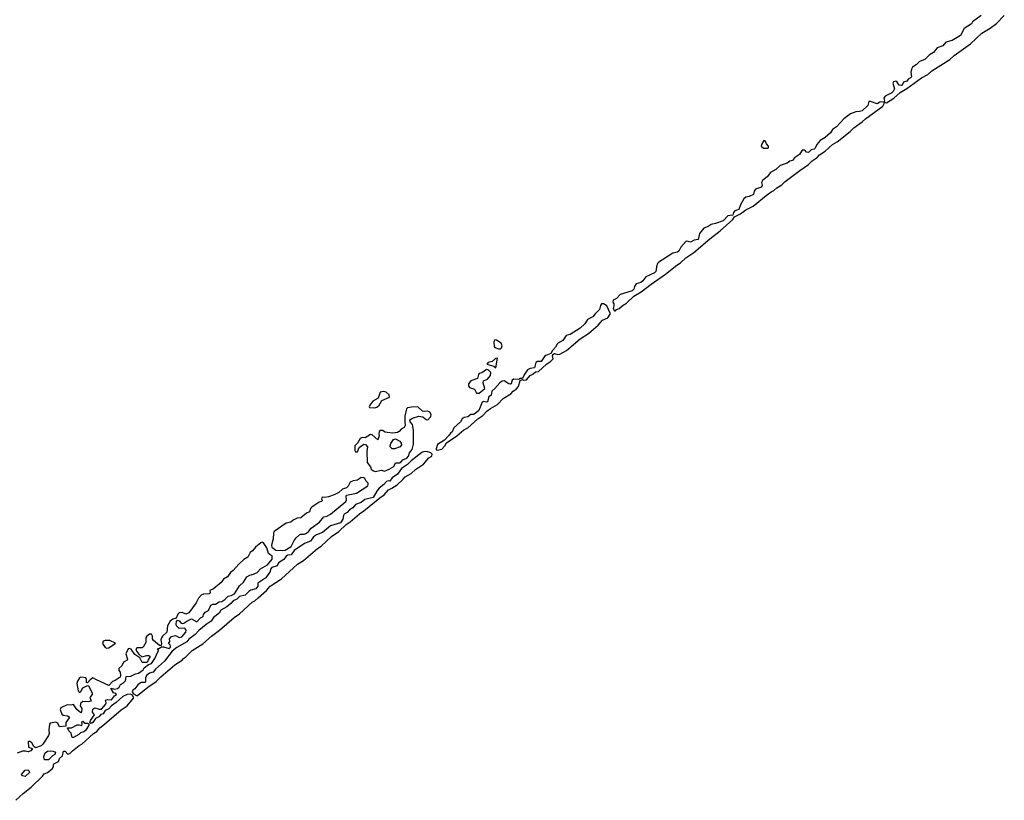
# Model space of a CAD drawing. Extents: x 2219101 to 2444320, y 201258 to 358766.
# Tile 291 of 349: x 2428295 to 2438906, y 240555 to 248969. Entities that reach past the tile are written whole.
import ezdxf

# ---------------------------------------------------------------- set-up
doc = ezdxf.new("R2010")
doc.units = 0

msp = doc.modelspace()

# ---------------------------------------------------------------- linework, layer by layer
at = {"layer": '0CON10XD'}
for points in [[(2438655, 249016), (2438564, 248946), (2438552, 248925), (2438474, 248875), (2438435, 248800), (2438345, 248744), (2438275, 248728), (2438242, 248688), (2438184, 248666), (2438144, 248616), (2438098, 248592), (2438048, 248542), (2437992, 248518), (2437955, 248482), (2437915, 248456), (2437904, 248436), (2437897, 248405), (2437904, 248355), (2437895, 248342), (2437871, 248329), (2437855, 248305), (2437821, 248295), (2437806, 248264), (2437795, 248259), (2437773, 248263), (2437752, 248295), (2437736, 248306), (2437711, 248299), (2437704, 248285), (2437721, 248225), (2437709, 248195), (2437695, 248181), (2437623, 248145), (2437608, 248125), (2437614, 248095), (2437610, 248080), (2437635, 248073)], [(2437635, 248073), (2437715, 248125), (2437785, 248185), (2437855, 248226), (2438015, 248342), (2438080, 248380), (2438125, 248417), (2438320, 248540), (2438365, 248585), (2438541, 248709), (2438665, 248824), (2438753, 248877), (2438821, 248929), (2438906, 249015)], [(2434715, 245831), (2434726, 245844), (2434755, 245857), (2434798, 245892), (2434835, 245912), (2434912, 245988), (2434991, 246035), (2435100, 246120), (2435255, 246227), (2435376, 246325), (2435415, 246348), (2435475, 246404), (2435559, 246461), (2435732, 246608), (2435845, 246695), (2435980, 246815), (2435998, 246845), (2436064, 246875), (2436121, 246919), (2436200, 246960), (2436338, 247075), (2436394, 247115), (2436423, 247127), (2436455, 247158), (2436509, 247191), (2436545, 247225), (2436701, 247345), (2436795, 247409), (2436835, 247448), (2436889, 247485), (2436916, 247514), (2436975, 247553), (2437055, 247625), (2437105, 247654), (2437245, 247765), (2437285, 247805), (2437375, 247867), (2437410, 247900), (2437595, 248039), (2437612, 248065), (2437610, 248080), (2437585, 248084), (2437565, 248081), (2437535, 248061), (2437465, 248089), (2437445, 248087), (2437434, 248045), (2437375, 247988), (2437345, 247978), (2437305, 247977), (2437249, 247955), (2437175, 247901), (2437096, 247815), (2437055, 247784), (2437031, 247749), (2436975, 247698), (2436922, 247668), (2436886, 247624), (2436869, 247585), (2436858, 247575), (2436825, 247567), (2436795, 247537), (2436775, 247543), (2436755, 247562), (2436728, 247562), (2436699, 247515), (2436645, 247480), (2436625, 247452), (2436595, 247444), (2436565, 247424), (2436491, 247399), (2436443, 247355), (2436385, 247323), (2436349, 247275), (2436299, 247235), (2436289, 247215), (2436297, 247185), (2436288, 247165), (2436225, 247143), (2436210, 247120), (2436202, 247085), (2436155, 247062), (2436122, 247058), (2436100, 247040), (2436062, 246975), (2436046, 246925), (2436002, 246908), (2435989, 246891), (2435979, 246861), (2435926, 246854), (2435875, 246802), (2435794, 246774), (2435745, 246763), (2435715, 246739), (2435668, 246722), (2435621, 246665), (2435605, 246599), (2435565, 246594), (2435525, 246571), (2435485, 246581), (2435473, 246577), (2435421, 246519), (2435397, 246473), (2435385, 246464), (2435335, 246453), (2435184, 246356), (2435170, 246340), (2435156, 246305), (2435149, 246255), (2435135, 246239), (2435044, 246196), (2435012, 246155), (2434988, 246135), (2434939, 246121), (2434919, 246095), (2434913, 246065), (2434895, 246047), (2434765, 246008), (2434725, 245963), (2434692, 245945), (2434687, 245925), (2434697, 245905), (2434697, 245885), (2434690, 245855), (2434705, 245831), (2434715, 245831)], [(2436355, 247584), (2436365, 247588), (2436365, 247607), (2436342, 247632), (2436330, 247665), (2436315, 247668), (2436290, 247625), (2436287, 247605), (2436310, 247585), (2436355, 247584)], [(2432795, 244331), (2432845, 244341), (2432876, 244375), (2432893, 244407), (2433005, 244482), (2433083, 244547), (2433125, 244569), (2433232, 244668), (2433287, 244703), (2433331, 244749), (2433370, 244780), (2433445, 244822), (2433507, 244885), (2433587, 244935), (2433612, 244965), (2433644, 244985), (2433670, 245015), (2433690, 245080), (2433715, 245090), (2433725, 245084), (2433755, 245089), (2433795, 245135), (2433825, 245148), (2433855, 245172), (2433885, 245178), (2433972, 245258), (2434016, 245284), (2434044, 245315), (2434038, 245345), (2434041, 245359), (2434058, 245372), (2434095, 245361), (2434115, 245364), (2434187, 245403), (2434335, 245531), (2434425, 245587), (2434478, 245632), (2434528, 245675), (2434575, 245731), (2434633, 245755), (2434660, 245795), (2434659, 245805), (2434623, 245885), (2434585, 245907), (2434564, 245905), (2434553, 245887), (2434544, 245845), (2434495, 245799), (2434473, 245767), (2434414, 245736), (2434385, 245690), (2434334, 245645), (2434227, 245575), (2434183, 245567), (2434149, 245511), (2434090, 245480), (2434069, 245441), (2434037, 245403), (2434018, 245372), (2433965, 245351), (2433950, 245340), (2433915, 245286), (2433875, 245284), (2433857, 245275), (2433843, 245217), (2433795, 245209), (2433766, 245195), (2433730, 245140), (2433715, 245100), (2433685, 245100), (2433675, 245090), (2433615, 245094), (2433602, 245085), (2433591, 245045), (2433585, 245040), (2433565, 245046), (2433515, 245078), (2433495, 245074), (2433468, 245055), (2433416, 244994), (2433383, 244967), (2433377, 244923), (2433350, 244905), (2433335, 244852), (2433325, 244847), (2433295, 244853), (2433278, 244845), (2433244, 244756), (2433205, 244724), (2433185, 244713), (2433155, 244712), (2433125, 244688), (2433085, 244680), (2433065, 244666), (2433045, 244634), (2432975, 244571), (2432955, 244528), (2432937, 244513), (2432917, 244483), (2432872, 244438), (2432799, 244391), (2432783, 244345), (2432784, 244334), (2432795, 244331)], [(2433455, 245420), (2433475, 245422), (2433486, 245434), (2433493, 245455), (2433485, 245482), (2433435, 245516), (2433415, 245519), (2433403, 245497), (2433408, 245445), (2433416, 245436), (2433455, 245420)], [(2433425, 245217), (2433445, 245320), (2433424, 245316), (2433385, 245284), (2433342, 245275), (2433330, 245255), (2433403, 245233), (2433425, 245217)], [(2433245, 244944), (2433308, 244995), (2433291, 245055), (2433294, 245076), (2433337, 245093), (2433367, 245135), (2433371, 245165), (2433345, 245196), (2433325, 245199), (2433276, 245164), (2433246, 245154), (2433239, 245145), (2433227, 245103), (2433155, 245076), (2433133, 245045), (2433132, 245022), (2433143, 245003), (2433197, 244985), (2433218, 244945), (2433245, 244944)], [(2432124, 244786), (2432145, 244792), (2432170, 244815), (2432196, 244864), (2432279, 244901), (2432278, 244925), (2432246, 244955), (2432215, 244963), (2432181, 244955), (2432159, 244891), (2432101, 244859), (2432067, 244815), (2432061, 244795), (2432065, 244789), (2432124, 244786)], [(2432125, 244100), (2432195, 244112), (2432225, 244103), (2432277, 244123), (2432327, 244153), (2432345, 244192), (2432387, 244193), (2432406, 244204), (2432425, 244226), (2432467, 244243), (2432484, 244265), (2432495, 244302), (2432523, 244335), (2432538, 244395), (2432538, 244545), (2432527, 244605), (2432504, 244635), (2432501, 244655), (2432529, 244675), (2432595, 244697), (2432640, 244690), (2432675, 244659), (2432695, 244656), (2432727, 244693), (2432731, 244715), (2432715, 244739), (2432695, 244751), (2432655, 244746), (2432635, 244750), (2432585, 244796), (2432516, 244794), (2432475, 244786), (2432463, 244775), (2432447, 244695), (2432444, 244635), (2432449, 244595), (2432437, 244575), (2432405, 244556), (2432385, 244531), (2432365, 244520), (2432316, 244514), (2432255, 244519), (2432234, 244524), (2432205, 244540), (2432185, 244542), (2432169, 244531), (2432167, 244505), (2432170, 244485), (2432155, 244442), (2432094, 244494), (2432075, 244499), (2432017, 244463), (2431985, 244465), (2431964, 244456), (2431935, 244406), (2431906, 244375), (2431906, 244325), (2431915, 244310), (2431935, 244312), (2431953, 244357), (2432005, 244393), (2432021, 244391), (2432042, 244365), (2432036, 244314), (2432040, 244195), (2432075, 244150), (2432084, 244124), (2432099, 244109), (2432125, 244100)], [(2432335, 244344), (2432310, 244345), (2432289, 244365), (2432286, 244375), (2432295, 244400), (2432324, 244445), (2432345, 244451), (2432390, 244425), (2432406, 244405), (2432411, 244385), (2432396, 244364), (2432335, 244344)], [(2429555, 241684), (2429565, 241686), (2429676, 241774), (2429765, 241834), (2429815, 241885), (2429966, 242014), (2430045, 242065), (2430060, 242085), (2430087, 242103), (2430155, 242171), (2430268, 242242), (2430361, 242325), (2430450, 242390), (2430606, 242525), (2430665, 242566), (2430799, 242691), (2430828, 242705), (2430865, 242738), (2430956, 242815), (2430996, 242865), (2431116, 242944), (2431289, 243101), (2431355, 243141), (2431505, 243269), (2431544, 243295), (2431655, 243400), (2431735, 243454), (2431812, 243528), (2431857, 243555), (2431956, 243644), (2432005, 243675), (2432175, 243814), (2432223, 243847), (2432268, 243902), (2432305, 243918), (2432362, 243955), (2432425, 244012), (2432448, 244042), (2432515, 244076), (2432559, 244121), (2432645, 244180), (2432705, 244245), (2432737, 244265), (2432739, 244285), (2432725, 244299), (2432695, 244311), (2432655, 244316), (2432628, 244305), (2432515, 244215), (2432476, 244174), (2432410, 244130), (2432365, 244071), (2432308, 244032), (2432285, 243996), (2432265, 243998), (2432249, 243991), (2432221, 243959), (2432169, 243921), (2432143, 243887), (2432105, 243819), (2432016, 243796), (2431975, 243765), (2431915, 243745), (2431885, 243709), (2431849, 243685), (2431825, 243656), (2431791, 243639), (2431783, 243625), (2431779, 243585), (2431753, 243545), (2431645, 243512), (2431559, 243441), (2431495, 243418), (2431462, 243395), (2431430, 243350), (2431366, 243324), (2431252, 243248), (2431219, 243201), (2431185, 243197), (2431167, 243185), (2431140, 243150), (2431083, 243115), (2431068, 243082), (2431014, 243066), (2430997, 243045), (2430995, 243022), (2430948, 242952), (2430861, 242895), (2430860, 242865), (2430840, 242835), (2430785, 242819), (2430766, 242805), (2430725, 242767), (2430665, 242753), (2430636, 242724), (2430594, 242706), (2430572, 242675), (2430528, 242642), (2430464, 242606), (2430445, 242573), (2430385, 242525), (2430358, 242485), (2430305, 242451), (2430225, 242385), (2430185, 242342), (2430118, 242292), (2430096, 242265), (2429988, 242202), (2429939, 242161), (2429856, 242055), (2429760, 241970), (2429735, 241936), (2429695, 241924), (2429661, 241899), (2429651, 241875), (2429652, 241838), (2429646, 241824), (2429605, 241824), (2429592, 241818), (2429569, 241801), (2429535, 241756), (2429515, 241742), (2429508, 241725), (2429523, 241703), (2429555, 241684)], [(2431128, 243248), (2431155, 243252), (2431219, 243291), (2431252, 243355), (2431275, 243384), (2431312, 243415), (2431325, 243423), (2431365, 243423), (2431385, 243433), (2431412, 243455), (2431435, 243488), (2431525, 243554), (2431571, 243609), (2431605, 243618), (2431645, 243641), (2431808, 243775), (2431816, 243795), (2431812, 243835), (2431818, 243845), (2431926, 243864), (2432045, 243945), (2432052, 243958), (2432050, 243975), (2432029, 243995), (2432013, 244023), (2432002, 244032), (2431975, 244034), (2431935, 244006), (2431890, 244000), (2431858, 243985), (2431835, 243942), (2431818, 243925), (2431775, 243910), (2431735, 243874), (2431684, 243846), (2431622, 243828), (2431585, 243819), (2431555, 243822), (2431547, 243805), (2431554, 243785), (2431550, 243775), (2431523, 243767), (2431445, 243715), (2431430, 243700), (2431417, 243663), (2431385, 243649), (2431325, 243599), (2431285, 243595), (2431242, 243575), (2431217, 243553), (2431165, 243542), (2431039, 243451), (2431030, 243435), (2431028, 243375), (2431008, 243305), (2431011, 243285), (2431055, 243252), (2431128, 243248)], [(2428252, 240555), (2428331, 240629), (2428419, 240695), (2428541, 240815), (2428558, 240842), (2428595, 240855), (2428644, 240895), (2428655, 240910), (2428662, 240948), (2428713, 240975), (2428723, 241005), (2428756, 241035), (2428767, 241083), (2428785, 241084), (2428814, 241054), (2428835, 241059), (2428865, 241090), (2428935, 241145), (2428965, 241159), (2429092, 241275), (2429127, 241295), (2429158, 241335), (2429208, 241375), (2429390, 241530), (2429455, 241575), (2429520, 241655), (2429521, 241665), (2429509, 241689), (2429489, 241699), (2429455, 241694), (2429408, 241675), (2429335, 241609), (2429284, 241575), (2429255, 241541), (2429217, 241523), (2429195, 241488), (2429171, 241479), (2429147, 241455), (2429112, 241438), (2429085, 241393), (2429065, 241383), (2429057, 241387), (2429052, 241392), (2429057, 241415), (2429102, 241475), (2429080, 241505), (2429082, 241538), (2429105, 241551), (2429153, 241537), (2429175, 241538), (2429221, 241589), (2429226, 241605), (2429221, 241635), (2429245, 241642), (2429285, 241637), (2429315, 241682), (2429340, 241695), (2429330, 241705), (2429305, 241712), (2429280, 241755), (2429280, 241765), (2429315, 241753), (2429350, 241760), (2429366, 241774), (2429380, 241805), (2429415, 241822), (2429436, 241844), (2429442, 241888), (2429494, 241894), (2429542, 241918), (2429575, 241926), (2429625, 241963), (2429637, 241983), (2429682, 242018), (2429715, 242029), (2429753, 242085), (2429787, 242163), (2429790, 242175), (2429780, 242185), (2429785, 242190), (2429795, 242190), (2429825, 242210), (2429845, 242210), (2429905, 242190), (2429920, 242205), (2429920, 242215), (2429915, 242230), (2429900, 242245), (2429913, 242267), (2429911, 242295), (2429931, 242319), (2429975, 242332), (2430015, 242311), (2430043, 242317), (2430084, 242366), (2430089, 242389), (2430075, 242410), (2430015, 242408), (2430005, 242415), (2429986, 242436), (2429981, 242455), (2429985, 242483), (2429994, 242496), (2430015, 242489), (2430035, 242465), (2430045, 242461), (2430065, 242464), (2430095, 242486), (2430145, 242510), (2430205, 242480), (2430245, 242521), (2430271, 242535), (2430275, 242557), (2430295, 242584), (2430329, 242601), (2430355, 242659), (2430375, 242671), (2430405, 242670), (2430444, 242696), (2430475, 242699), (2430505, 242718), (2430543, 242755), (2430575, 242762), (2430610, 242780), (2430663, 242867), (2430708, 242905), (2430744, 242965), (2430775, 242983), (2430815, 242992), (2430855, 243012), (2430890, 243050), (2430967, 243093), (2431017, 243155), (2431016, 243185), (2430976, 243216), (2430958, 243275), (2430921, 243331), (2430907, 243337), (2430895, 243332), (2430836, 243285), (2430805, 243244), (2430779, 243225), (2430755, 243175), (2430711, 243149), (2430655, 243100), (2430597, 243033), (2430568, 243012), (2430535, 242964), (2430492, 242938), (2430465, 242902), (2430385, 242834), (2430345, 242817), (2430346, 242794), (2430338, 242782), (2430275, 242778), (2430249, 242765), (2430222, 242735), (2430197, 242683), (2430118, 242575), (2430085, 242560), (2430045, 242578), (2430015, 242575), (2429998, 242562), (2429982, 242518), (2429945, 242506), (2429918, 242485), (2429887, 242435), (2429881, 242369), (2429834, 242325), (2429822, 242305), (2429817, 242285), (2429822, 242245), (2429818, 242222), (2429802, 242222), (2429738, 242278), (2429728, 242295), (2429727, 242325), (2429715, 242345), (2429695, 242345), (2429665, 242325), (2429655, 242305), (2429654, 242256), (2429625, 242206), (2429615, 242200), (2429561, 242199), (2429554, 242195), (2429548, 242175), (2429580, 242130), (2429613, 242103), (2429665, 242116), (2429686, 242116), (2429699, 242109), (2429702, 242105), (2429682, 242078), (2429668, 242042), (2429615, 242040), (2429589, 242089), (2429558, 242112), (2429535, 242128), (2429498, 242185), (2429475, 242192), (2429463, 242187), (2429438, 242135), (2429457, 242075), (2429454, 242066), (2429413, 242045), (2429394, 242006), (2429362, 241975), (2429362, 241955), (2429378, 241935), (2429382, 241905), (2429378, 241882), (2429325, 241846), (2429295, 241835), (2429257, 241793), (2429122, 241852), (2429085, 241877), (2429055, 241855), (2429025, 241820), (2429014, 241825), (2429016, 241856), (2429007, 241877), (2428955, 241882), (2428941, 241875), (2428919, 241841), (2428911, 241815), (2428926, 241736), (2428935, 241719), (2428945, 241719), (2428953, 241727), (2428975, 241768), (2429025, 241794), (2429038, 241788), (2429077, 241715), (2429075, 241694), (2429051, 241665), (2429064, 241625), (2429035, 241616), (2428975, 241619), (2428952, 241598), (2428948, 241575), (2428963, 241545), (2428961, 241505), (2428955, 241497), (2428912, 241535), (2428875, 241586), (2428845, 241581), (2428805, 241585), (2428739, 241551), (2428731, 241535), (2428749, 241485), (2428765, 241474), (2428810, 241465), (2428828, 241455), (2428827, 241445), (2428791, 241395), (2428792, 241355), (2428725, 241348), (2428706, 241385), (2428685, 241398), (2428625, 241386), (2428616, 241374), (2428609, 241315), (2428612, 241275), (2428606, 241255), (2428545, 241159), (2428525, 241144), (2428465, 241122), (2428446, 241136), (2428425, 241174), (2428405, 241188), (2428391, 241189), (2428386, 241184), (2428389, 241129), (2428430, 241115), (2428430, 241105), (2428415, 241090), (2428385, 241078), (2428356, 241086), (2428325, 241086), (2428266, 241064)], [(2429235, 242195), (2429255, 242199), (2429328, 242248), (2429265, 242279), (2429215, 242278), (2429195, 242271), (2429186, 242245), (2429215, 242202), (2429235, 242195)], [(2428862, 241232), (2428848, 241278), (2428825, 241305), (2428812, 241338), (2428854, 241336), (2428915, 241369), (2428935, 241370), (2428965, 241360), (2428970, 241375), (2428963, 241393), (2428975, 241408), (2428995, 241388), (2429026, 241386), (2429039, 241379), (2429040, 241365), (2429008, 241312), (2428986, 241294), (2428949, 241281), (2428932, 241265), (2428875, 241233), (2428862, 241232)], [(2428565, 240990), (2428558, 240998), (2428554, 241026), (2428571, 241065), (2428595, 241083), (2428625, 241090), (2428656, 241086), (2428680, 241075), (2428675, 241050), (2428650, 241035), (2428605, 240992), (2428565, 240990)], [(2428355, 240812), (2428325, 240819), (2428316, 240835), (2428355, 240880), (2428382, 240882), (2428398, 240868), (2428400, 240855), (2428355, 240812)]]:
    msp.add_lwpolyline(points, dxfattribs=at)

doc.saveas('drawing.dxf')
